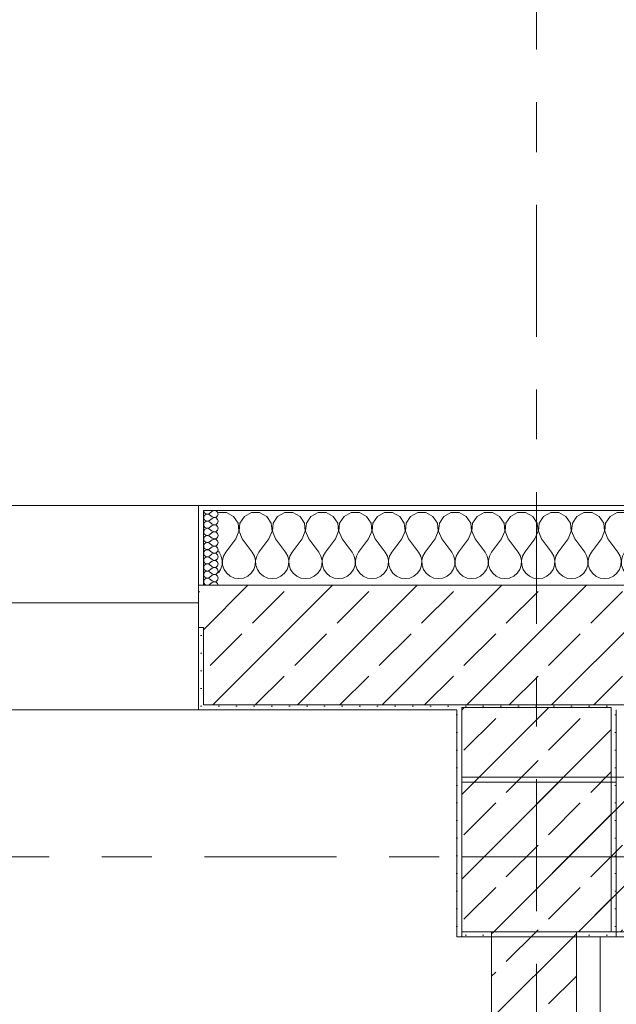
# Model space of a CAD drawing. Header units: metres. Extents: x -3.6 to 84.5, y -11 to 16.8.
# Tile 333 of 361: x 49.9 to 51.1, y 12.9 to 14.8. Entities that reach past the tile are written whole.
import ezdxf

# ---------------------------------------------------------------- set-up
doc = ezdxf.new("R2010")
doc.units = ezdxf.units.M
doc.header["$MEASUREMENT"] = 0
doc.linetypes.add('Achse', pattern=[0.2, 0.1, -0.05, 0, -0.05])
doc.linetypes.add('Strichlinie doppelt', pattern=[0.546806, 0.264583, -0.105833, 0.070556, -0.105833])
for name, color, linetype in [('451 - Universal.Achsen Raster', 7, 'Continuous'), ('604 - Struktur.Wand Aussen', 7, 'Continuous'), ('605 - Struktur.Wand Innen', 7, 'Continuous'), ('607 - Struktur.Stütze', 7, 'Continuous'), ('608 - Struktur.Träger', 7, 'Continuous'), ('613 - Struktur.Fassade', 7, 'Continuous'), ('Neubau_606 - Struktur.Wand Innen Ausbau', 7, 'Continuous')]:
    doc.layers.add(name, color=color, linetype=linetype)
pattern_1 = [(45, (0, 0), (-0.08485281, 0.08485281), []), (45, (-0.04243, 0.04243), (-0.08485281, 0.08485281), [0.09, -0.03])]
pattern_2 = [(45, (0, 0), (-0.01767767, 0.01767767), [0, -0.025])]
pattern_3 = [(0, (0, 0), (0, 0.08660254), [0, -0.05]), (0, (0.025, 0.0433), (0, 0.08660254), [0, -0.05])]

# ---------------------------------------------------------------- blocks, each defined once
blk = doc.blocks.new('*X30')
at = {"layer": '604 - Struktur.Wand Aussen', "color": 7, "linetype": 'Continuous', "lineweight": 5}
for p, q in [((50.3081, 13.8407), (50.292, 13.8407)), ((50.3224, 13.833), (50.3081, 13.8407)), ((50.3314, 13.8195), (50.3224, 13.833)), ((50.3442, 13.833), (50.3352, 13.8195)), ((50.3585, 13.8407), (50.3442, 13.833)), ((50.3748, 13.8407), (50.3585, 13.8407)), ((50.3891, 13.833), (50.3748, 13.8407)), ((50.3981, 13.8195), (50.3891, 13.833)), ((50.4109, 13.833), (50.4019, 13.8195)), ((50.4252, 13.8407), (50.4109, 13.833)), ((50.4415, 13.8407), (50.4252, 13.8407)), ((50.4558, 13.833), (50.4415, 13.8407)), ((50.4648, 13.8195), (50.4558, 13.833)), ((50.4776, 13.833), (50.4686, 13.8195)), ((50.4919, 13.8407), (50.4776, 13.833)), ((50.5081, 13.8407), (50.4919, 13.8407)), ((50.5224, 13.833), (50.5081, 13.8407)), ((50.5314, 13.8195), (50.5224, 13.833)), ((50.5442, 13.833), (50.5352, 13.8195)), ((50.5585, 13.8407), (50.5442, 13.833)), ((50.5748, 13.8407), (50.5585, 13.8407)), ((50.5891, 13.833), (50.5748, 13.8407)), ((50.5981, 13.8195), (50.5891, 13.833)), ((50.6109, 13.833), (50.6019, 13.8195)), ((50.6252, 13.8407), (50.6109, 13.833)), ((50.6415, 13.8407), (50.6252, 13.8407)), ((50.6558, 13.833), (50.6415, 13.8407)), ((50.6648, 13.8195), (50.6558, 13.833)), ((50.6776, 13.833), (50.6686, 13.8195)), ((50.6919, 13.8407), (50.6776, 13.833)), ((50.7081, 13.8407), (50.6919, 13.8407)), ((50.7224, 13.833), (50.7081, 13.8407)), ((50.7314, 13.8195), (50.7224, 13.833)), ((50.7442, 13.833), (50.7352, 13.8195)), ((50.7585, 13.8407), (50.7442, 13.833)), ((50.7748, 13.8407), (50.7585, 13.8407)), ((50.7891, 13.833), (50.7748, 13.8407)), ((50.7981, 13.8195), (50.7891, 13.833)), ((50.8109, 13.833), (50.8019, 13.8195)), ((50.8252, 13.8407), (50.8109, 13.833)), ((50.8415, 13.8407), (50.8252, 13.8407)), ((50.8558, 13.833), (50.8415, 13.8407)), ((50.8648, 13.8195), (50.8558, 13.833)), ((50.8776, 13.833), (50.8686, 13.8195)), ((50.8919, 13.8407), (50.8776, 13.833)), ((50.9081, 13.8407), (50.8919, 13.8407)), ((50.9224, 13.833), (50.9081, 13.8407)), ((50.9314, 13.8195), (50.9224, 13.833)), ((50.9442, 13.833), (50.9352, 13.8195)), ((50.9585, 13.8407), (50.9442, 13.833)), ((50.9748, 13.8407), (50.9585, 13.8407)), ((50.9891, 13.833), (50.9748, 13.8407)), ((50.9981, 13.8195), (50.9891, 13.833)), ((51.0109, 13.833), (51.0019, 13.8195)), ((51.0252, 13.8407), (51.0109, 13.833)), ((51.0415, 13.8407), (51.0252, 13.8407)), ((51.0558, 13.833), (51.0415, 13.8407)), ((51.0648, 13.8195), (51.0558, 13.833)), ((51.0776, 13.833), (51.0686, 13.8195)), ((51.0919, 13.8407), (51.0776, 13.833)), ((51.1081, 13.8407), (51.0919, 13.8407)), ((51.1224, 13.833), (51.1081, 13.8407)), ((51.1314, 13.8195), (51.1224, 13.833)), ((51.1442, 13.833), (51.1352, 13.8195)), ((51.1585, 13.8407), (51.1442, 13.833)), ((51.1748, 13.8407), (51.1585, 13.8407)), ((51.1891, 13.833), (51.1748, 13.8407)), ((51.1981, 13.8195), (51.1891, 13.833)), ((51.2109, 13.833), (51.2019, 13.8195)), ((51.2252, 13.8407), (51.2109, 13.833)), ((51.2415, 13.8407), (51.2252, 13.8407)), ((51.2558, 13.833), (51.2415, 13.8407)), ((51.2648, 13.8195), (51.2558, 13.833)), ((51.2776, 13.833), (51.2686, 13.8195)), ((51.2919, 13.8407), (51.2776, 13.833)), ((51.3081, 13.8407), (51.2919, 13.8407)), ((51.3224, 13.833), (51.3081, 13.8407)), ((51.3314, 13.8195), (51.3224, 13.833)), ((51.3442, 13.833), (51.3352, 13.8195)), ((51.3585, 13.8407), (51.3442, 13.833)), ((51.3748, 13.8407), (51.3585, 13.8407)), ((51.3891, 13.833), (51.3748, 13.8407)), ((51.3981, 13.8195), (51.3891, 13.833)), ((51.4109, 13.833), (51.4019, 13.8195)), ((51.4252, 13.8407), (51.4109, 13.833)), ((51.4415, 13.8407), (51.4252, 13.8407)), ((51.4558, 13.833), (51.4415, 13.8407)), ((51.4648, 13.8195), (51.4558, 13.833)), ((51.4776, 13.833), (51.4686, 13.8195)), ((51.4919, 13.8407), (51.4776, 13.833)), ((51.5081, 13.8407), (51.4919, 13.8407)), ((51.5224, 13.833), (51.5081, 13.8407)), ((51.525, 13.8291), (51.5224, 13.833)), ((50.333, 13.8033), (50.3314, 13.8195)), ((50.3352, 13.8195), (50.3337, 13.8033)), ((50.3996, 13.8033), (50.3981, 13.8195)), ((50.4019, 13.8195), (50.4004, 13.8033)), ((50.4663, 13.8033), (50.4648, 13.8195)), ((50.4686, 13.8195), (50.467, 13.8033)), ((50.533, 13.8033), (50.5314, 13.8195)), ((50.5352, 13.8195), (50.5337, 13.8033)), ((50.5996, 13.8033), (50.5981, 13.8195)), ((50.6019, 13.8195), (50.6004, 13.8033)), ((50.6663, 13.8033), (50.6648, 13.8195)), ((50.6686, 13.8195), (50.667, 13.8033)), ((50.733, 13.8033), (50.7314, 13.8195)), ((50.7352, 13.8195), (50.7337, 13.8033)), ((50.7996, 13.8033), (50.7981, 13.8195)), ((50.8019, 13.8195), (50.8004, 13.8033)), ((50.8663, 13.8033), (50.8648, 13.8195)), ((50.8686, 13.8195), (50.867, 13.8033)), ((50.933, 13.8033), (50.9314, 13.8195)), ((50.9352, 13.8195), (50.9337, 13.8033)), ((50.9996, 13.8033), (50.9981, 13.8195)), ((51.0019, 13.8195), (51.0004, 13.8033)), ((51.0663, 13.8033), (51.0648, 13.8195)), ((51.0686, 13.8195), (51.067, 13.8033)), ((51.133, 13.8033), (51.1314, 13.8195)), ((51.1352, 13.8195), (51.1337, 13.8033)), ((51.1996, 13.8033), (51.1981, 13.8195)), ((51.2019, 13.8195), (51.2004, 13.8033)), ((51.2663, 13.8033), (51.2648, 13.8195)), ((51.2686, 13.8195), (51.267, 13.8033)), ((51.333, 13.8033), (51.3314, 13.8195)), ((51.3352, 13.8195), (51.3337, 13.8033)), ((51.3996, 13.8033), (51.3981, 13.8195)), ((51.4019, 13.8195), (51.4004, 13.8033)), ((51.4663, 13.8033), (51.4648, 13.8195)), ((51.4686, 13.8195), (51.467, 13.8033)), ((50.3267, 13.7883), (50.3067, 13.7617)), ((50.3267, 13.7883), (50.333, 13.8033)), ((50.3337, 13.8033), (50.34, 13.7883)), ((50.34, 13.7883), (50.36, 13.7617)), ((50.3933, 13.7883), (50.3733, 13.7617)), ((50.3933, 13.7883), (50.3996, 13.8033)), ((50.4004, 13.8033), (50.4067, 13.7883)), ((50.4067, 13.7883), (50.4267, 13.7617)), ((50.46, 13.7883), (50.44, 13.7617)), ((50.46, 13.7883), (50.4663, 13.8033)), ((50.467, 13.8033), (50.4733, 13.7883)), ((50.4733, 13.7883), (50.4933, 13.7617)), ((50.5267, 13.7883), (50.5067, 13.7617)), ((50.5267, 13.7883), (50.533, 13.8033)), ((50.5337, 13.8033), (50.54, 13.7883)), ((50.54, 13.7883), (50.56, 13.7617)), ((50.5933, 13.7883), (50.5733, 13.7617)), ((50.5933, 13.7883), (50.5996, 13.8033)), ((50.6004, 13.8033), (50.6067, 13.7883)), ((50.6067, 13.7883), (50.6267, 13.7617)), ((50.66, 13.7883), (50.64, 13.7617)), ((50.66, 13.7883), (50.6663, 13.8033)), ((50.667, 13.8033), (50.6733, 13.7883)), ((50.6733, 13.7883), (50.6933, 13.7617)), ((50.7267, 13.7883), (50.7067, 13.7617)), ((50.7267, 13.7883), (50.733, 13.8033)), ((50.7337, 13.8033), (50.74, 13.7883)), ((50.74, 13.7883), (50.76, 13.7617)), ((50.7933, 13.7883), (50.7733, 13.7617)), ((50.7933, 13.7883), (50.7996, 13.8033)), ((50.8004, 13.8033), (50.8067, 13.7883)), ((50.8067, 13.7883), (50.8267, 13.7617)), ((50.86, 13.7883), (50.84, 13.7617)), ((50.86, 13.7883), (50.8663, 13.8033)), ((50.867, 13.8033), (50.8733, 13.7883)), ((50.8733, 13.7883), (50.8933, 13.7617)), ((50.9267, 13.7883), (50.9067, 13.7617)), ((50.9267, 13.7883), (50.933, 13.8033)), ((50.9337, 13.8033), (50.94, 13.7883)), ((50.94, 13.7883), (50.96, 13.7617)), ((50.9933, 13.7883), (50.9733, 13.7617)), ((50.9933, 13.7883), (50.9996, 13.8033)), ((51.0004, 13.8033), (51.0067, 13.7883)), ((51.0067, 13.7883), (51.0267, 13.7617)), ((51.06, 13.7883), (51.04, 13.7617)), ((51.06, 13.7883), (51.0663, 13.8033)), ((51.067, 13.8033), (51.0733, 13.7883)), ((51.0733, 13.7883), (51.0933, 13.7617)), ((51.1267, 13.7883), (51.1067, 13.7617)), ((51.1267, 13.7883), (51.133, 13.8033)), ((51.1337, 13.8033), (51.14, 13.7883)), ((51.14, 13.7883), (51.16, 13.7617)), ((51.1933, 13.7883), (51.1733, 13.7617)), ((51.1933, 13.7883), (51.1996, 13.8033)), ((51.2004, 13.8033), (51.2067, 13.7883)), ((51.2067, 13.7883), (51.2267, 13.7617)), ((51.26, 13.7883), (51.24, 13.7617)), ((51.26, 13.7883), (51.2663, 13.8033)), ((51.267, 13.8033), (51.2733, 13.7883)), ((51.2733, 13.7883), (51.2933, 13.7617)), ((51.3267, 13.7883), (51.3067, 13.7617)), ((51.3267, 13.7883), (51.333, 13.8033)), ((51.3337, 13.8033), (51.34, 13.7883)), ((51.34, 13.7883), (51.36, 13.7617)), ((51.3933, 13.7883), (51.3733, 13.7617)), ((51.3933, 13.7883), (51.3996, 13.8033)), ((51.4004, 13.8033), (51.4067, 13.7883)), ((51.4067, 13.7883), (51.4267, 13.7617)), ((51.46, 13.7883), (51.44, 13.7617)), ((51.46, 13.7883), (51.4663, 13.8033)), ((51.467, 13.8033), (51.4733, 13.7883)), ((51.4733, 13.7883), (51.4933, 13.7617)), ((51.525, 13.7861), (51.5067, 13.7617)), ((50.292, 13.7635), (50.2933, 13.7617)), ((50.2978, 13.7536), (50.2933, 13.7617)), ((50.2999, 13.7447), (50.2978, 13.7536)), ((50.3022, 13.7536), (50.3001, 13.7447)), ((50.3067, 13.7617), (50.3022, 13.7536)), ((50.3645, 13.7536), (50.36, 13.7617)), ((50.3665, 13.7447), (50.3645, 13.7536)), ((50.3689, 13.7536), (50.3668, 13.7447)), ((50.3733, 13.7617), (50.3689, 13.7536)), ((50.4311, 13.7536), (50.4267, 13.7617)), ((50.4332, 13.7447), (50.4311, 13.7536)), ((50.4355, 13.7536), (50.4335, 13.7447)), ((50.44, 13.7617), (50.4355, 13.7536)), ((50.4978, 13.7536), (50.4933, 13.7617)), ((50.4999, 13.7447), (50.4978, 13.7536)), ((50.5022, 13.7536), (50.5001, 13.7447)), ((50.5067, 13.7617), (50.5022, 13.7536)), ((50.5645, 13.7536), (50.56, 13.7617)), ((50.5665, 13.7447), (50.5645, 13.7536)), ((50.5689, 13.7536), (50.5668, 13.7447)), ((50.5733, 13.7617), (50.5689, 13.7536)), ((50.6311, 13.7536), (50.6267, 13.7617)), ((50.6332, 13.7447), (50.6311, 13.7536)), ((50.6355, 13.7536), (50.6335, 13.7447)), ((50.64, 13.7617), (50.6355, 13.7536)), ((50.6978, 13.7536), (50.6933, 13.7617)), ((50.6999, 13.7447), (50.6978, 13.7536)), ((50.7022, 13.7536), (50.7001, 13.7447)), ((50.7067, 13.7617), (50.7022, 13.7536)), ((50.7645, 13.7536), (50.76, 13.7617)), ((50.7665, 13.7447), (50.7645, 13.7536)), ((50.7689, 13.7536), (50.7668, 13.7447)), ((50.7733, 13.7617), (50.7689, 13.7536)), ((50.8311, 13.7536), (50.8267, 13.7617)), ((50.8332, 13.7447), (50.8311, 13.7536)), ((50.8355, 13.7536), (50.8335, 13.7447)), ((50.84, 13.7617), (50.8355, 13.7536)), ((50.8978, 13.7536), (50.8933, 13.7617)), ((50.8999, 13.7447), (50.8978, 13.7536)), ((50.9022, 13.7536), (50.9001, 13.7447)), ((50.9067, 13.7617), (50.9022, 13.7536)), ((50.9645, 13.7536), (50.96, 13.7617)), ((50.9665, 13.7447), (50.9645, 13.7536)), ((50.9689, 13.7536), (50.9668, 13.7447)), ((50.9733, 13.7617), (50.9689, 13.7536)), ((51.0311, 13.7536), (51.0267, 13.7617)), ((51.0332, 13.7447), (51.0311, 13.7536)), ((51.0355, 13.7536), (51.0335, 13.7447)), ((51.04, 13.7617), (51.0355, 13.7536)), ((51.0978, 13.7536), (51.0933, 13.7617)), ((51.0999, 13.7447), (51.0978, 13.7536)), ((51.1022, 13.7536), (51.1001, 13.7447)), ((51.1067, 13.7617), (51.1022, 13.7536)), ((51.1645, 13.7536), (51.16, 13.7617)), ((51.1665, 13.7447), (51.1645, 13.7536)), ((51.1689, 13.7536), (51.1668, 13.7447)), ((51.1733, 13.7617), (51.1689, 13.7536)), ((51.2311, 13.7536), (51.2267, 13.7617)), ((51.2332, 13.7447), (51.2311, 13.7536)), ((51.2355, 13.7536), (51.2335, 13.7447)), ((51.24, 13.7617), (51.2355, 13.7536)), ((51.2978, 13.7536), (51.2933, 13.7617)), ((51.2999, 13.7447), (51.2978, 13.7536)), ((51.3022, 13.7536), (51.3001, 13.7447)), ((51.3067, 13.7617), (51.3022, 13.7536)), ((51.3645, 13.7536), (51.36, 13.7617)), ((51.3665, 13.7447), (51.3645, 13.7536)), ((51.3689, 13.7536), (51.3668, 13.7447)), ((51.3733, 13.7617), (51.3689, 13.7536)), ((51.4311, 13.7536), (51.4267, 13.7617)), ((51.4332, 13.7447), (51.4311, 13.7536)), ((51.4355, 13.7536), (51.4335, 13.7447)), ((51.44, 13.7617), (51.4355, 13.7536)), ((51.4978, 13.7536), (51.4933, 13.7617)), ((51.4999, 13.7447), (51.4978, 13.7536)), ((51.5022, 13.7536), (51.5001, 13.7447)), ((51.5067, 13.7617), (51.5022, 13.7536)), ((50.2965, 13.7268), (50.2994, 13.7355)), ((50.2994, 13.7355), (50.2999, 13.7447)), ((50.3001, 13.7447), (50.3006, 13.7355)), ((50.3006, 13.7355), (50.3035, 13.7268)), ((50.3631, 13.7268), (50.3661, 13.7355)), ((50.3661, 13.7355), (50.3665, 13.7447)), ((50.3668, 13.7447), (50.3672, 13.7355)), ((50.3672, 13.7355), (50.3702, 13.7268)), ((50.4298, 13.7268), (50.4328, 13.7355)), ((50.4328, 13.7355), (50.4332, 13.7447)), ((50.4335, 13.7447), (50.4339, 13.7355)), ((50.4339, 13.7355), (50.4369, 13.7268)), ((50.4965, 13.7268), (50.4994, 13.7355)), ((50.4994, 13.7355), (50.4999, 13.7447)), ((50.5001, 13.7447), (50.5006, 13.7355)), ((50.5006, 13.7355), (50.5035, 13.7268)), ((50.5631, 13.7268), (50.5661, 13.7355)), ((50.5661, 13.7355), (50.5665, 13.7447)), ((50.5668, 13.7447), (50.5672, 13.7355)), ((50.5672, 13.7355), (50.5702, 13.7268)), ((50.6298, 13.7268), (50.6328, 13.7355)), ((50.6328, 13.7355), (50.6332, 13.7447)), ((50.6335, 13.7447), (50.6339, 13.7355)), ((50.6339, 13.7355), (50.6369, 13.7268)), ((50.6965, 13.7268), (50.6994, 13.7355)), ((50.6994, 13.7355), (50.6999, 13.7447)), ((50.7001, 13.7447), (50.7006, 13.7355)), ((50.7006, 13.7355), (50.7035, 13.7268)), ((50.7631, 13.7268), (50.7661, 13.7355)), ((50.7661, 13.7355), (50.7665, 13.7447)), ((50.7668, 13.7447), (50.7672, 13.7355)), ((50.7672, 13.7355), (50.7702, 13.7268)), ((50.8298, 13.7268), (50.8328, 13.7355)), ((50.8328, 13.7355), (50.8332, 13.7447)), ((50.8335, 13.7447), (50.8339, 13.7355)), ((50.8339, 13.7355), (50.8369, 13.7268)), ((50.8965, 13.7268), (50.8994, 13.7355)), ((50.8994, 13.7355), (50.8999, 13.7447)), ((50.9001, 13.7447), (50.9006, 13.7355)), ((50.9006, 13.7355), (50.9035, 13.7268)), ((50.9631, 13.7268), (50.9661, 13.7355)), ((50.9661, 13.7355), (50.9665, 13.7447)), ((50.9668, 13.7447), (50.9672, 13.7355)), ((50.9672, 13.7355), (50.9702, 13.7268)), ((51.0298, 13.7268), (51.0328, 13.7355)), ((51.0328, 13.7355), (51.0332, 13.7447)), ((51.0335, 13.7447), (51.0339, 13.7355)), ((51.0339, 13.7355), (51.0369, 13.7268)), ((51.0965, 13.7268), (51.0994, 13.7355)), ((51.0994, 13.7355), (51.0999, 13.7447)), ((51.1001, 13.7447), (51.1006, 13.7355)), ((51.1006, 13.7355), (51.1035, 13.7268)), ((51.1631, 13.7268), (51.1661, 13.7355)), ((51.1661, 13.7355), (51.1665, 13.7447)), ((51.1668, 13.7447), (51.1672, 13.7355)), ((51.1672, 13.7355), (51.1702, 13.7268)), ((51.2298, 13.7268), (51.2328, 13.7355)), ((51.2328, 13.7355), (51.2332, 13.7447)), ((51.2335, 13.7447), (51.2339, 13.7355)), ((51.2339, 13.7355), (51.2369, 13.7268)), ((51.2965, 13.7268), (51.2994, 13.7355)), ((51.2994, 13.7355), (51.2999, 13.7447)), ((51.3001, 13.7447), (51.3006, 13.7355)), ((51.3006, 13.7355), (51.3035, 13.7268)), ((51.3631, 13.7268), (51.3661, 13.7355)), ((51.3661, 13.7355), (51.3665, 13.7447)), ((51.3668, 13.7447), (51.3672, 13.7355)), ((51.3672, 13.7355), (51.3702, 13.7268)), ((51.4298, 13.7268), (51.4328, 13.7355)), ((51.4328, 13.7355), (51.4332, 13.7447)), ((51.4335, 13.7447), (51.4339, 13.7355)), ((51.4339, 13.7355), (51.4369, 13.7268)), ((51.4965, 13.7268), (51.4994, 13.7355)), ((51.4994, 13.7355), (51.4999, 13.7447)), ((51.5001, 13.7447), (51.5006, 13.7355)), ((51.5006, 13.7355), (51.5035, 13.7268)), ((50.292, 13.7202), (50.2965, 13.7268)), ((50.3035, 13.7268), (50.3087, 13.7192)), ((50.3087, 13.7192), (50.3158, 13.7133)), ((50.3158, 13.7133), (50.3242, 13.7096)), ((50.3242, 13.7096), (50.3333, 13.7083)), ((50.3333, 13.7083), (50.3424, 13.7096)), ((50.3424, 13.7096), (50.3509, 13.7133)), ((50.3509, 13.7133), (50.3579, 13.7192)), ((50.3579, 13.7192), (50.3631, 13.7268)), ((50.3702, 13.7268), (50.3754, 13.7192)), ((50.3754, 13.7192), (50.3825, 13.7133)), ((50.3825, 13.7133), (50.3909, 13.7096)), ((50.3909, 13.7096), (50.4, 13.7083)), ((50.4, 13.7083), (50.4091, 13.7096)), ((50.4091, 13.7096), (50.4175, 13.7133)), ((50.4175, 13.7133), (50.4246, 13.7192)), ((50.4246, 13.7192), (50.4298, 13.7268)), ((50.4369, 13.7268), (50.4421, 13.7192)), ((50.4421, 13.7192), (50.4491, 13.7133)), ((50.4491, 13.7133), (50.4576, 13.7096)), ((50.4576, 13.7096), (50.4667, 13.7083)), ((50.4667, 13.7083), (50.4758, 13.7096)), ((50.4758, 13.7096), (50.4842, 13.7133)), ((50.4842, 13.7133), (50.4913, 13.7192)), ((50.4913, 13.7192), (50.4965, 13.7268)), ((50.5035, 13.7268), (50.5087, 13.7192)), ((50.5087, 13.7192), (50.5158, 13.7133)), ((50.5158, 13.7133), (50.5242, 13.7096)), ((50.5242, 13.7096), (50.5333, 13.7083)), ((50.5333, 13.7083), (50.5424, 13.7096)), ((50.5424, 13.7096), (50.5509, 13.7133)), ((50.5509, 13.7133), (50.5579, 13.7192)), ((50.5579, 13.7192), (50.5631, 13.7268)), ((50.5702, 13.7268), (50.5754, 13.7192)), ((50.5754, 13.7192), (50.5825, 13.7133)), ((50.5825, 13.7133), (50.5909, 13.7096)), ((50.5909, 13.7096), (50.6, 13.7083)), ((50.6, 13.7083), (50.6091, 13.7096)), ((50.6091, 13.7096), (50.6175, 13.7133)), ((50.6175, 13.7133), (50.6246, 13.7192)), ((50.6246, 13.7192), (50.6298, 13.7268)), ((50.6369, 13.7268), (50.6421, 13.7192)), ((50.6421, 13.7192), (50.6491, 13.7133)), ((50.6491, 13.7133), (50.6576, 13.7096)), ((50.6576, 13.7096), (50.6667, 13.7083)), ((50.6667, 13.7083), (50.6758, 13.7096)), ((50.6758, 13.7096), (50.6842, 13.7133)), ((50.6842, 13.7133), (50.6913, 13.7192)), ((50.6913, 13.7192), (50.6965, 13.7268)), ((50.7035, 13.7268), (50.7087, 13.7192)), ((50.7087, 13.7192), (50.7158, 13.7133)), ((50.7158, 13.7133), (50.7242, 13.7096)), ((50.7242, 13.7096), (50.7333, 13.7083)), ((50.7333, 13.7083), (50.7424, 13.7096)), ((50.7424, 13.7096), (50.7509, 13.7133)), ((50.7509, 13.7133), (50.7579, 13.7192)), ((50.7579, 13.7192), (50.7631, 13.7268)), ((50.7702, 13.7268), (50.7754, 13.7192)), ((50.7754, 13.7192), (50.7825, 13.7133)), ((50.7825, 13.7133), (50.7909, 13.7096)), ((50.7909, 13.7096), (50.8, 13.7083)), ((50.8, 13.7083), (50.8091, 13.7096)), ((50.8091, 13.7096), (50.8175, 13.7133)), ((50.8175, 13.7133), (50.8246, 13.7192)), ((50.8246, 13.7192), (50.8298, 13.7268)), ((50.8369, 13.7268), (50.8421, 13.7192)), ((50.8421, 13.7192), (50.8491, 13.7133)), ((50.8491, 13.7133), (50.8576, 13.7096)), ((50.8576, 13.7096), (50.8667, 13.7083)), ((50.8667, 13.7083), (50.8758, 13.7096)), ((50.8758, 13.7096), (50.8842, 13.7133)), ((50.8842, 13.7133), (50.8913, 13.7192)), ((50.8913, 13.7192), (50.8965, 13.7268)), ((50.9035, 13.7268), (50.9087, 13.7192)), ((50.9087, 13.7192), (50.9158, 13.7133)), ((50.9158, 13.7133), (50.9242, 13.7096)), ((50.9242, 13.7096), (50.9333, 13.7083)), ((50.9333, 13.7083), (50.9424, 13.7096)), ((50.9424, 13.7096), (50.9509, 13.7133)), ((50.9509, 13.7133), (50.9579, 13.7192)), ((50.9579, 13.7192), (50.9631, 13.7268)), ((50.9702, 13.7268), (50.9754, 13.7192)), ((50.9754, 13.7192), (50.9825, 13.7133)), ((50.9825, 13.7133), (50.9909, 13.7096)), ((50.9909, 13.7096), (51, 13.7083)), ((51, 13.7083), (51.0091, 13.7096)), ((51.0091, 13.7096), (51.0175, 13.7133)), ((51.0175, 13.7133), (51.0246, 13.7192)), ((51.0246, 13.7192), (51.0298, 13.7268)), ((51.0369, 13.7268), (51.0421, 13.7192)), ((51.0421, 13.7192), (51.0491, 13.7133)), ((51.0491, 13.7133), (51.0576, 13.7096)), ((51.0576, 13.7096), (51.0667, 13.7083)), ((51.0667, 13.7083), (51.0758, 13.7096)), ((51.0758, 13.7096), (51.0842, 13.7133)), ((51.0842, 13.7133), (51.0913, 13.7192)), ((51.0913, 13.7192), (51.0965, 13.7268)), ((51.1035, 13.7268), (51.1087, 13.7192)), ((51.1087, 13.7192), (51.1158, 13.7133)), ((51.1158, 13.7133), (51.1242, 13.7096)), ((51.1242, 13.7096), (51.1333, 13.7083)), ((51.1333, 13.7083), (51.1424, 13.7096)), ((51.1424, 13.7096), (51.1509, 13.7133)), ((51.1509, 13.7133), (51.1579, 13.7192)), ((51.1579, 13.7192), (51.1631, 13.7268)), ((51.1702, 13.7268), (51.1754, 13.7192)), ((51.1754, 13.7192), (51.1825, 13.7133)), ((51.1825, 13.7133), (51.1909, 13.7096)), ((51.1909, 13.7096), (51.2, 13.7083)), ((51.2, 13.7083), (51.2091, 13.7096)), ((51.2091, 13.7096), (51.2175, 13.7133)), ((51.2175, 13.7133), (51.2246, 13.7192)), ((51.2246, 13.7192), (51.2298, 13.7268)), ((51.2369, 13.7268), (51.2421, 13.7192)), ((51.2421, 13.7192), (51.2491, 13.7133)), ((51.2491, 13.7133), (51.2576, 13.7096)), ((51.2576, 13.7096), (51.2667, 13.7083)), ((51.2667, 13.7083), (51.2758, 13.7096)), ((51.2758, 13.7096), (51.2842, 13.7133)), ((51.2842, 13.7133), (51.2913, 13.7192)), ((51.2913, 13.7192), (51.2965, 13.7268)), ((51.3035, 13.7268), (51.3087, 13.7192)), ((51.3087, 13.7192), (51.3158, 13.7133)), ((51.3158, 13.7133), (51.3242, 13.7096)), ((51.3242, 13.7096), (51.3333, 13.7083)), ((51.3333, 13.7083), (51.3424, 13.7096)), ((51.3424, 13.7096), (51.3509, 13.7133)), ((51.3509, 13.7133), (51.3579, 13.7192)), ((51.3579, 13.7192), (51.3631, 13.7268)), ((51.3702, 13.7268), (51.3754, 13.7192)), ((51.3754, 13.7192), (51.3825, 13.7133)), ((51.3825, 13.7133), (51.3909, 13.7096)), ((51.3909, 13.7096), (51.4, 13.7083)), ((51.4, 13.7083), (51.4091, 13.7096)), ((51.4091, 13.7096), (51.4175, 13.7133)), ((51.4175, 13.7133), (51.4246, 13.7192)), ((51.4246, 13.7192), (51.4298, 13.7268)), ((51.4369, 13.7268), (51.4421, 13.7192)), ((51.4421, 13.7192), (51.4491, 13.7133)), ((51.4491, 13.7133), (51.4576, 13.7096)), ((51.4576, 13.7096), (51.4667, 13.7083)), ((51.4667, 13.7083), (51.4758, 13.7096)), ((51.4758, 13.7096), (51.4842, 13.7133)), ((51.4842, 13.7133), (51.4913, 13.7192)), ((51.4913, 13.7192), (51.4965, 13.7268)), ((51.5035, 13.7268), (51.5087, 13.7192)), ((51.5087, 13.7192), (51.5158, 13.7133)), ((51.5158, 13.7133), (51.5242, 13.7096)), ((51.5242, 13.7096), (51.525, 13.7095))]:
    blk.add_line(p, q, dxfattribs=at)
blk = doc.blocks.new('*X66')
at = {"layer": '604 - Struktur.Wand Aussen', "color": 7, "linetype": 'Continuous', "lineweight": 5}
for p, q in [((50.2627, 13.845), (50.263, 13.843)), ((50.263, 13.8327), (50.2627, 13.8307)), ((50.2627, 13.8307), (50.263, 13.8288)), ((50.263, 13.843), (50.2638, 13.8412)), ((50.2638, 13.8345), (50.263, 13.8327)), ((50.263, 13.8288), (50.2638, 13.827)), ((50.2638, 13.8412), (50.265, 13.8397)), ((50.265, 13.836), (50.2638, 13.8345)), ((50.265, 13.8397), (50.2667, 13.8386)), ((50.2667, 13.8371), (50.265, 13.836)), ((50.2667, 13.8386), (50.2685, 13.838)), ((50.2685, 13.8377), (50.2667, 13.8371)), ((50.2685, 13.838), (50.2705, 13.8379)), ((50.2705, 13.8378), (50.2685, 13.8377)), ((50.2705, 13.8379), (50.2724, 13.8383)), ((50.2724, 13.8374), (50.2705, 13.8378)), ((50.2724, 13.8383), (50.2741, 13.8393)), ((50.2741, 13.8364), (50.2724, 13.8374)), ((50.2798, 13.8436), (50.2741, 13.8393)), ((50.2798, 13.8321), (50.2741, 13.8364)), ((50.2798, 13.8293), (50.2741, 13.825)), ((50.2835, 13.845), (50.2798, 13.8436)), ((50.2798, 13.8321), (50.2835, 13.8307)), ((50.2835, 13.8307), (50.2798, 13.8293)), ((50.2873, 13.8442), (50.2835, 13.845)), ((50.2835, 13.8307), (50.2873, 13.8315)), ((50.2873, 13.83), (50.2835, 13.8307)), ((50.2902, 13.8416), (50.2873, 13.8442)), ((50.2873, 13.8315), (50.2902, 13.8341)), ((50.2902, 13.8273), (50.2873, 13.83)), ((50.2913, 13.8379), (50.2902, 13.8416)), ((50.2902, 13.8341), (50.2913, 13.8379)), ((50.2913, 13.8236), (50.2902, 13.8273)), ((50.263, 13.8184), (50.2627, 13.8164)), ((50.2627, 13.8164), (50.263, 13.8145)), ((50.2638, 13.8202), (50.263, 13.8184)), ((50.263, 13.8145), (50.2638, 13.8127)), ((50.2638, 13.827), (50.265, 13.8254)), ((50.265, 13.8217), (50.2638, 13.8202)), ((50.2638, 13.8127), (50.265, 13.8112)), ((50.265, 13.8254), (50.2667, 13.8243)), ((50.2667, 13.8228), (50.265, 13.8217)), ((50.265, 13.8112), (50.2667, 13.81)), ((50.2667, 13.8085), (50.265, 13.8074)), ((50.2667, 13.8243), (50.2685, 13.8237)), ((50.2685, 13.8234), (50.2667, 13.8228)), ((50.2667, 13.81), (50.2685, 13.8094)), ((50.2685, 13.8092), (50.2667, 13.8085)), ((50.2685, 13.8237), (50.2705, 13.8236)), ((50.2705, 13.8235), (50.2685, 13.8234)), ((50.2685, 13.8094), (50.2705, 13.8093)), ((50.2705, 13.8093), (50.2685, 13.8092)), ((50.2705, 13.8236), (50.2724, 13.824)), ((50.2724, 13.8231), (50.2705, 13.8235)), ((50.2705, 13.8093), (50.2724, 13.8098)), ((50.2724, 13.8088), (50.2705, 13.8093)), ((50.2724, 13.824), (50.2741, 13.825)), ((50.2741, 13.8221), (50.2724, 13.8231)), ((50.2724, 13.8098), (50.2741, 13.8107)), ((50.2741, 13.8079), (50.2724, 13.8088)), ((50.2798, 13.8179), (50.2741, 13.8221)), ((50.2798, 13.815), (50.2741, 13.8107)), ((50.2798, 13.8036), (50.2741, 13.8079)), ((50.2798, 13.8179), (50.2835, 13.8165)), ((50.2835, 13.8164), (50.2798, 13.815)), ((50.2835, 13.8165), (50.2873, 13.8172)), ((50.2873, 13.8157), (50.2835, 13.8164)), ((50.2873, 13.8172), (50.2902, 13.8198)), ((50.2902, 13.813), (50.2873, 13.8157)), ((50.2902, 13.8198), (50.2913, 13.8236)), ((50.2913, 13.8093), (50.2902, 13.813)), ((50.2902, 13.8055), (50.2913, 13.8093)), ((50.263, 13.8041), (50.2627, 13.8021)), ((50.2627, 13.8021), (50.263, 13.8002)), ((50.263, 13.7898), (50.2627, 13.7879)), ((50.2627, 13.7879), (50.263, 13.7859)), ((50.2638, 13.8059), (50.263, 13.8041)), ((50.263, 13.8002), (50.2638, 13.7984)), ((50.2638, 13.7916), (50.263, 13.7898)), ((50.265, 13.8074), (50.2638, 13.8059)), ((50.2638, 13.7984), (50.265, 13.7969)), ((50.265, 13.7931), (50.2638, 13.7916)), ((50.265, 13.7969), (50.2667, 13.7958)), ((50.2667, 13.7942), (50.265, 13.7931)), ((50.2667, 13.7958), (50.2685, 13.7951)), ((50.2685, 13.7949), (50.2667, 13.7942)), ((50.2685, 13.7951), (50.2705, 13.795)), ((50.2705, 13.795), (50.2685, 13.7949)), ((50.2705, 13.795), (50.2724, 13.7955)), ((50.2724, 13.7945), (50.2705, 13.795)), ((50.2724, 13.7955), (50.2741, 13.7964)), ((50.2741, 13.7936), (50.2724, 13.7945)), ((50.2798, 13.8007), (50.2741, 13.7964)), ((50.2798, 13.7893), (50.2741, 13.7936)), ((50.2798, 13.8036), (50.2835, 13.8022)), ((50.2835, 13.8021), (50.2798, 13.8007)), ((50.2798, 13.7893), (50.2835, 13.7879)), ((50.2835, 13.7878), (50.2798, 13.7864)), ((50.2835, 13.8022), (50.2873, 13.8029)), ((50.2873, 13.8014), (50.2835, 13.8021)), ((50.2835, 13.7879), (50.2873, 13.7886)), ((50.2873, 13.7871), (50.2835, 13.7878)), ((50.2873, 13.8029), (50.2902, 13.8055)), ((50.2902, 13.7988), (50.2873, 13.8014)), ((50.2873, 13.7886), (50.2902, 13.7912)), ((50.2913, 13.795), (50.2902, 13.7988)), ((50.2902, 13.7912), (50.2913, 13.795)), ((50.263, 13.7755), (50.2627, 13.7736)), ((50.2627, 13.7736), (50.263, 13.7716)), ((50.263, 13.7859), (50.2638, 13.7841)), ((50.2638, 13.7773), (50.263, 13.7755)), ((50.263, 13.7716), (50.2638, 13.7698)), ((50.2638, 13.7841), (50.265, 13.7826)), ((50.265, 13.7788), (50.2638, 13.7773)), ((50.2638, 13.7698), (50.265, 13.7683)), ((50.265, 13.7826), (50.2667, 13.7815)), ((50.2667, 13.78), (50.265, 13.7788)), ((50.265, 13.7683), (50.2667, 13.7672)), ((50.2667, 13.7815), (50.2685, 13.7808)), ((50.2685, 13.7806), (50.2667, 13.78)), ((50.2685, 13.7808), (50.2705, 13.7807)), ((50.2705, 13.7807), (50.2685, 13.7806)), ((50.2705, 13.7807), (50.2724, 13.7812)), ((50.2724, 13.7802), (50.2705, 13.7807)), ((50.2724, 13.7812), (50.2741, 13.7821)), ((50.2741, 13.7793), (50.2724, 13.7802)), ((50.2798, 13.7864), (50.2741, 13.7821)), ((50.2798, 13.775), (50.2741, 13.7793)), ((50.2798, 13.7721), (50.2741, 13.7679)), ((50.2798, 13.775), (50.2835, 13.7736)), ((50.2835, 13.7735), (50.2798, 13.7721)), ((50.2835, 13.7736), (50.2873, 13.7743)), ((50.2873, 13.7728), (50.2835, 13.7735)), ((50.2902, 13.7845), (50.2873, 13.7871)), ((50.2873, 13.7743), (50.2902, 13.777)), ((50.2902, 13.7702), (50.2873, 13.7728)), ((50.2913, 13.7807), (50.2902, 13.7845)), ((50.2902, 13.777), (50.2913, 13.7807)), ((50.2913, 13.7664), (50.2902, 13.7702)), ((50.263, 13.7612), (50.2627, 13.7593)), ((50.2627, 13.7593), (50.263, 13.7573)), ((50.2638, 13.763), (50.263, 13.7612)), ((50.263, 13.7573), (50.2638, 13.7555)), ((50.2638, 13.7488), (50.263, 13.747)), ((50.265, 13.7646), (50.2638, 13.763)), ((50.2638, 13.7555), (50.265, 13.754)), ((50.265, 13.7503), (50.2638, 13.7488)), ((50.2667, 13.7657), (50.265, 13.7646)), ((50.265, 13.754), (50.2667, 13.7529)), ((50.2667, 13.7514), (50.265, 13.7503)), ((50.2667, 13.7672), (50.2685, 13.7666)), ((50.2685, 13.7663), (50.2667, 13.7657)), ((50.2667, 13.7529), (50.2685, 13.7523)), ((50.2685, 13.752), (50.2667, 13.7514)), ((50.2685, 13.7666), (50.2705, 13.7665)), ((50.2705, 13.7664), (50.2685, 13.7663)), ((50.2685, 13.7523), (50.2705, 13.7522)), ((50.2705, 13.7521), (50.2685, 13.752)), ((50.2705, 13.7665), (50.2724, 13.7669)), ((50.2724, 13.766), (50.2705, 13.7664)), ((50.2705, 13.7522), (50.2724, 13.7526)), ((50.2724, 13.7517), (50.2705, 13.7521)), ((50.2724, 13.7669), (50.2741, 13.7679)), ((50.2741, 13.765), (50.2724, 13.766)), ((50.2724, 13.7526), (50.2741, 13.7536)), ((50.2741, 13.7507), (50.2724, 13.7517)), ((50.2798, 13.7607), (50.2741, 13.765)), ((50.2798, 13.7579), (50.2741, 13.7536)), ((50.2798, 13.7464), (50.2741, 13.7507)), ((50.2798, 13.7607), (50.2835, 13.7593)), ((50.2835, 13.7593), (50.2798, 13.7579)), ((50.2835, 13.7593), (50.2873, 13.76)), ((50.2873, 13.7585), (50.2835, 13.7593)), ((50.2873, 13.76), (50.2902, 13.7627)), ((50.2902, 13.7559), (50.2873, 13.7585)), ((50.2873, 13.7458), (50.2902, 13.7484)), ((50.2902, 13.7627), (50.2913, 13.7664)), ((50.2913, 13.7521), (50.2902, 13.7559)), ((50.2902, 13.7484), (50.2913, 13.7521)), ((50.263, 13.747), (50.2627, 13.745)), ((50.2627, 13.745), (50.263, 13.743)), ((50.263, 13.7327), (50.2627, 13.7307)), ((50.2627, 13.7307), (50.263, 13.7288)), ((50.263, 13.743), (50.2638, 13.7412)), ((50.2638, 13.7345), (50.263, 13.7327)), ((50.263, 13.7288), (50.2638, 13.727)), ((50.2638, 13.7412), (50.265, 13.7397)), ((50.265, 13.736), (50.2638, 13.7345)), ((50.265, 13.7397), (50.2667, 13.7386)), ((50.2667, 13.7371), (50.265, 13.736)), ((50.2667, 13.7386), (50.2685, 13.738)), ((50.2685, 13.7377), (50.2667, 13.7371)), ((50.2685, 13.738), (50.2705, 13.7379)), ((50.2705, 13.7378), (50.2685, 13.7377)), ((50.2705, 13.7379), (50.2724, 13.7383)), ((50.2724, 13.7374), (50.2705, 13.7378)), ((50.2724, 13.7383), (50.2741, 13.7393)), ((50.2741, 13.7364), (50.2724, 13.7374)), ((50.2798, 13.7436), (50.2741, 13.7393)), ((50.2798, 13.7321), (50.2741, 13.7364)), ((50.2798, 13.7293), (50.2741, 13.725)), ((50.2798, 13.7464), (50.2835, 13.745)), ((50.2835, 13.745), (50.2798, 13.7436)), ((50.2798, 13.7321), (50.2835, 13.7307)), ((50.2835, 13.7307), (50.2798, 13.7293)), ((50.2835, 13.745), (50.2873, 13.7458)), ((50.2873, 13.7442), (50.2835, 13.745)), ((50.2835, 13.7307), (50.2873, 13.7315)), ((50.2873, 13.73), (50.2835, 13.7307)), ((50.2902, 13.7416), (50.2873, 13.7442)), ((50.2873, 13.7315), (50.2902, 13.7341)), ((50.2902, 13.7273), (50.2873, 13.73)), ((50.2913, 13.7379), (50.2902, 13.7416)), ((50.2902, 13.7341), (50.2913, 13.7379)), ((50.263, 13.7184), (50.2627, 13.7164)), ((50.2627, 13.7164), (50.263, 13.7145)), ((50.2638, 13.7202), (50.263, 13.7184)), ((50.263, 13.7145), (50.2638, 13.7127)), ((50.2638, 13.727), (50.265, 13.7254)), ((50.265, 13.7217), (50.2638, 13.7202)), ((50.2638, 13.7127), (50.265, 13.7112)), ((50.265, 13.7254), (50.2667, 13.7243)), ((50.2667, 13.7228), (50.265, 13.7217)), ((50.265, 13.7112), (50.2667, 13.71)), ((50.2667, 13.7243), (50.2685, 13.7237)), ((50.2685, 13.7234), (50.2667, 13.7228)), ((50.2667, 13.71), (50.2685, 13.7094)), ((50.2685, 13.7092), (50.2667, 13.7085)), ((50.2685, 13.7237), (50.2705, 13.7236)), ((50.2705, 13.7235), (50.2685, 13.7234)), ((50.2685, 13.7094), (50.2705, 13.7093)), ((50.2705, 13.7093), (50.2685, 13.7092)), ((50.2705, 13.7236), (50.2724, 13.724)), ((50.2724, 13.7231), (50.2705, 13.7235)), ((50.2705, 13.7093), (50.2724, 13.7098)), ((50.2724, 13.7088), (50.2705, 13.7093)), ((50.2724, 13.724), (50.2741, 13.725)), ((50.2741, 13.7221), (50.2724, 13.7231)), ((50.2724, 13.7098), (50.2741, 13.7107)), ((50.2741, 13.7079), (50.2724, 13.7088)), ((50.2798, 13.7179), (50.2741, 13.7221)), ((50.2798, 13.715), (50.2741, 13.7107)), ((50.2798, 13.7179), (50.2835, 13.7165)), ((50.2835, 13.7164), (50.2798, 13.715)), ((50.2835, 13.7165), (50.2873, 13.7172)), ((50.2873, 13.7157), (50.2835, 13.7164)), ((50.2873, 13.7172), (50.2902, 13.7198)), ((50.2902, 13.713), (50.2873, 13.7157)), ((50.2913, 13.7236), (50.2902, 13.7273)), ((50.2902, 13.7198), (50.2913, 13.7236)), ((50.2913, 13.7093), (50.2902, 13.713)), ((50.2902, 13.7055), (50.2913, 13.7093)), ((50.263, 13.7041), (50.2627, 13.7021)), ((50.2627, 13.7021), (50.263, 13.7002)), ((50.2638, 13.7059), (50.263, 13.7041)), ((50.263, 13.7002), (50.2638, 13.6984)), ((50.265, 13.7074), (50.2638, 13.7059)), ((50.2638, 13.6984), (50.265, 13.6969)), ((50.2667, 13.7085), (50.265, 13.7074)), ((50.265, 13.6969), (50.2667, 13.6958)), ((50.2667, 13.6958), (50.2685, 13.6951)), ((50.2685, 13.6951), (50.2705, 13.695)), ((50.2705, 13.695), (50.2724, 13.6955)), ((50.2724, 13.6955), (50.2741, 13.6964)), ((50.2798, 13.7036), (50.2741, 13.7079)), ((50.2798, 13.7007), (50.2741, 13.6964)), ((50.2798, 13.7036), (50.2835, 13.7022)), ((50.2835, 13.7021), (50.2798, 13.7007)), ((50.2835, 13.7022), (50.2873, 13.7029)), ((50.2873, 13.7014), (50.2835, 13.7021)), ((50.2873, 13.7029), (50.2902, 13.7055)), ((50.2902, 13.6988), (50.2873, 13.7014)), ((50.2913, 13.695), (50.2902, 13.6988))]:
    blk.add_line(p, q, dxfattribs=at)

msp = doc.modelspace()

# ---------------------------------------------------------------- hatches: boundary and pattern name
at = {"layer": '604 - Struktur.Wand Aussen', "linetype": 'Continuous', "lineweight": 0, "true_color": 0x000000}
h = msp.add_hatch(dxfattribs=at)
h.set_pattern_fill('Verputz_0001', color=18, style=0, pattern_type=2)
h.set_pattern_definition(pattern_3)
h.paths.add_polyline_path([(50.262, 13.855), (50.252, 13.855), (50.252, 13.695), (50.262, 13.695)])
h = msp.add_hatch(dxfattribs=at)
h.set_pattern_fill('Verputz_0001', color=18, style=0, pattern_type=2)
h.set_pattern_definition(pattern_3)
h.paths.add_polyline_path([(51.555, 13.855), (50.262, 13.855), (50.262, 13.845), (51.555, 13.845)])
h = msp.add_hatch(dxfattribs=at)
h.set_pattern_fill('Beton__Stahlbeton_0001', color=18, style=0, pattern_type=2)
h.set_pattern_definition(pattern_1)
h.paths.add_polyline_path([(50.252, 13.695), (50.252, 13.61), (50.262, 13.61), (50.262, 13.455), (51.555, 13.455), (51.555, 13.505), (51.565, 13.505), (51.565, 13.575), (51.555, 13.575), (51.525, 13.575), (51.525, 13.695)])
h = msp.add_hatch(dxfattribs=at)
h.set_pattern_fill('Gips_0001', color=18, style=0, pattern_type=2)
h.set_pattern_definition(pattern_2)
h.paths.add_polyline_path([(50.262, 13.445), (50.262, 13.61), (50.252, 13.61), (50.252, 13.445)])
h = msp.add_hatch(dxfattribs=at)
h.set_pattern_fill('Gips_0001', color=18, style=0, pattern_type=2)
h.set_pattern_definition(pattern_2)
h.paths.add_polyline_path([(50.262, 13.445), (50.77, 13.445), (50.77, 13.455), (50.262, 13.455)])
at = {"layer": '605 - Struktur.Wand Innen', "linetype": 'Continuous', "lineweight": 0, "true_color": 0x000000}
h = msp.add_hatch(dxfattribs=at)
h.set_pattern_fill('Beton__Stahlbeton_0001', color=18, style=0, pattern_type=2)
h.set_pattern_definition(pattern_1)
h.paths.add_polyline_path([(51.01, 8.5), (51.01, 13), (50.84, 13), (50.84, 8.5)])
at = {"layer": '607 - Struktur.Stütze', "linetype": 'Continuous', "lineweight": 0, "true_color": 0x000000}
h = msp.add_hatch(dxfattribs=at)
h.set_pattern_fill('Gips_0001', color=18, style=0, pattern_type=2)
h.set_pattern_definition(pattern_2)
h.paths.add_polyline_path([(50.77, 13.445), (50.78, 13.445), (50.78, 13.45), (51.08, 13.45), (51.08, 13.445), (51.09, 13.445), (51.09, 13.455), (50.77, 13.455)])
h = msp.add_hatch(dxfattribs=at)
h.set_pattern_fill('Gips_0001', color=18, style=0, pattern_type=2)
h.set_pattern_definition(pattern_2)
h.paths.add_polyline_path([(50.77, 13.445), (50.77, 12.99), (50.84, 12.99), (50.84, 13), (50.78, 13), (50.78, 13.445)])
h = msp.add_hatch(dxfattribs=at)
h.set_pattern_fill('Beton__Stahlbeton_0001', color=18, style=0, pattern_type=2)
h.set_pattern_definition(pattern_1)
h.paths.add_polyline_path([(50.78, 13), (51.08, 13), (51.08, 13.45), (50.78, 13.45)])
h = msp.add_hatch(dxfattribs=at)
h.set_pattern_fill('Gips_0001', color=18, style=0, pattern_type=2)
h.set_pattern_definition(pattern_2)
h.paths.add_polyline_path([(51.08, 13), (51.01, 13), (51.01, 12.99), (51.09, 12.99), (51.09, 13.445), (51.08, 13.445)])
at = {"layer": '608 - Struktur.Träger', "linetype": 'Continuous', "lineweight": 0, "true_color": 0x000000}
h = msp.add_hatch(dxfattribs=at)
h.set_pattern_fill('Beton__Stahlbeton_0001', color=18, style=0, pattern_type=2)
h.set_pattern_definition(pattern_1)
h.paths.add_polyline_path([(50.78, 13), (51.09, 13), (54.37, 13), (54.69, 13), (57.97, 13), (58.29, 13), (61.57, 13), (61.88, 13), (61.88, 13.3), (61.57, 13.3), (58.29, 13.3), (57.97, 13.3), (54.69, 13.3), (54.37, 13.3), (51.09, 13.3), (50.78, 13.3)])

# ---------------------------------------------------------------- linework, layer by layer
at = {"layer": '451 - Universal.Achsen Raster', "color": 160, "linetype": 'Strichlinie doppelt', "lineweight": 9, "true_color": 0x3232ff}
for p, q in [((50.93, -10.585), (50.93, 16.355)), ((64.935, 13.15), (-3.175, 13.15))]:
    msp.add_line(p, q, dxfattribs=at)
at = {"layer": '604 - Struktur.Wand Aussen', "color": 7, "linetype": 'Continuous', "lineweight": 13}
for p, q in [((50.252, 13.855), (47.954, 13.855)), ((50.252, 13.695), (50.252, 13.61)), ((51.525, 13.695), (50.292, 13.695)), ((50.262, 13.455), (50.262, 13.61)), ((50.262, 13.455), (51.555, 13.455)), ((47.954, 13.445), (50.252, 13.445))]:
    msp.add_line(p, q, dxfattribs=at)
at = {"layer": '604 - Struktur.Wand Aussen', "color": 7, "linetype": 'Continuous', "lineweight": 5}
for p, q in [((50.252, 13.855), (50.252, 13.845)), ((50.262, 13.855), (50.252, 13.855)), ((50.252, 13.845), (50.252, 13.705)), ((50.292, 13.845), (50.262, 13.845)), ((50.262, 13.695), (50.262, 13.845)), ((50.262, 13.845), (50.262, 13.695)), ((51.525, 13.845), (50.292, 13.845)), ((50.252, 13.705), (50.252, 13.695)), ((50.262, 13.695), (50.252, 13.695)), ((50.292, 13.695), (50.262, 13.695)), ((50.252, 13.61), (50.252, 13.455)), ((50.262, 13.61), (50.252, 13.61)), ((50.252, 13.455), (50.252, 13.445)), ((50.262, 13.445), (50.252, 13.445))]:
    msp.add_line(p, q, dxfattribs=at)
at = {"layer": '604 - Struktur.Wand Aussen', "color": 7, "linetype": 'Continuous', "lineweight": 5, "flags": 128}
for points in [[(51.555, 13.855), (50.262, 13.855)], [(50.262, 13.445), (50.77, 13.445)]]:
    msp.add_lwpolyline(points, dxfattribs=at)
at = {"layer": '605 - Struktur.Wand Innen', "color": 7, "linetype": 'Continuous', "lineweight": 18, "flags": 128}
for points in [[(50.84, 13), (50.84, 8.5)], [(51.01, 8.5), (51.01, 13)]]:
    msp.add_lwpolyline(points, dxfattribs=at)
at = {"layer": '607 - Struktur.Stütze', "color": 7, "linetype": 'Continuous', "lineweight": 5, "flags": 128}
for points in [[(50.77, 13.445), (50.77, 12.99), (50.84, 12.99)], [(51.01, 12.99), (51.09, 12.99), (51.09, 13.445)]]:
    msp.add_lwpolyline(points, dxfattribs=at)
at = {"layer": '607 - Struktur.Stütze', "color": 7, "linetype": 'Continuous', "lineweight": 13, "flags": 128}
msp.add_lwpolyline([(50.78, 13), (51.08, 13), (51.08, 13.45), (50.78, 13.45)], close=True, dxfattribs=at)
at = {"layer": '608 - Struktur.Träger', "color": 7, "linetype": 'Continuous', "lineweight": 13}
for p, q in [((50.78, 13.31), (61.88, 13.31)), ((50.78, 12.99), (50.78, 13.31)), ((51.09, 13.3), (50.78, 13.3)), ((50.78, 12.99), (61.88, 12.99))]:
    msp.add_line(p, q, dxfattribs=at)
at = {"layer": '608 - Struktur.Träger', "color": 7, "linetype": 'Continuous', "lineweight": 9}
msp.add_line((50.78, 13.3), (50.78, 13), dxfattribs=at)
at = {"layer": '608 - Struktur.Träger', "color": 7, "linetype": 'Achse', "lineweight": 9}
msp.add_line((50.78, 13.15), (61.88, 13.15), dxfattribs=at)
at = {"layer": '608 - Struktur.Träger', "color": 7, "linetype": 'Continuous', "lineweight": 13, "flags": 128}
msp.add_lwpolyline([(61.88, 13), (61.57, 13), (58.29, 13), (57.97, 13), (54.69, 13), (54.37, 13), (51.09, 13), (50.78, 13)], dxfattribs=at)
at = {"layer": '613 - Struktur.Fassade', "color": 7, "linetype": 'Continuous', "lineweight": 13}
for p, q in [((49.6495, 13.66), (50.252, 13.66)), ((50.252, 13.66), (49.6495, 13.66)), ((50.252, 13.66), (50.252, 13.66))]:
    msp.add_line(p, q, dxfattribs=at)
msp.add_point((50.252, 13.66), dxfattribs=at)
at = {"layer": 'Neubau_606 - Struktur.Wand Innen Ausbau', "color": 1, "linetype": 'Continuous', "lineweight": 5, "flags": 128}
msp.add_lwpolyline([(51.0575, 12.99), (51.0575, 12.7525)], dxfattribs=at)

# ---------------------------------------------------------------- block references
at = {"layer": '604 - Struktur.Wand Aussen', "color": 7, "lineweight": 18}
for name in ['*X66', '*X30']:
    msp.add_blockref(name, (0, 0), dxfattribs=at)

doc.saveas('drawing.dxf')
